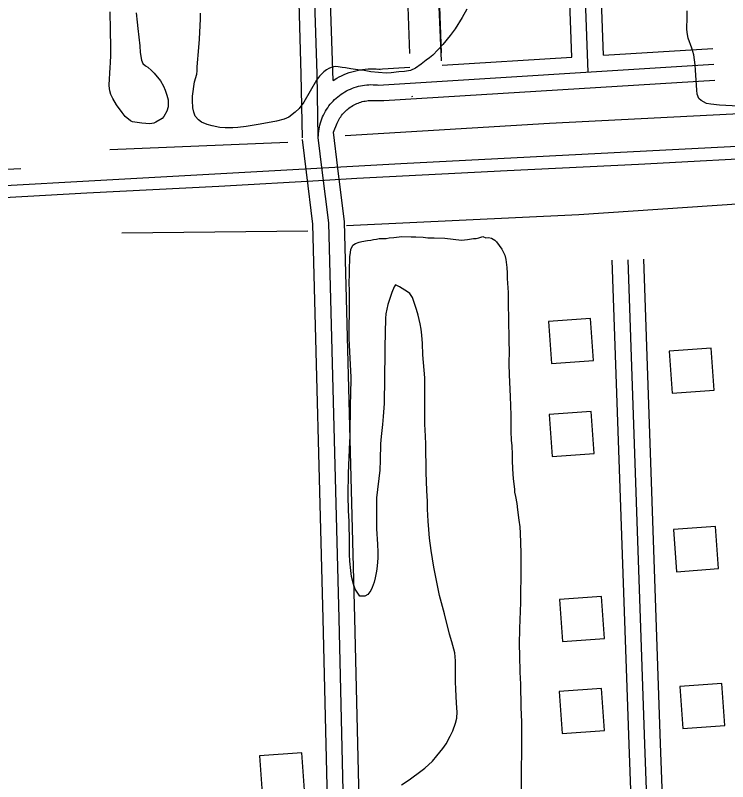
# Model space of a CAD drawing. Extents: x 3508733 to 3546731, y 546897 to 572481.
# Drawn here: x 3529654 to 3530330, y 568127 to 568853 of the extents above; entities that cross this region are included whole.
import ezdxf

# ---------------------------------------------------------------- set-up
doc = ezdxf.new("R2010")
doc.units = 0
for name, color, linetype in [('V-BLDG-OTLN', 7, 'Continuous'), ('V-RAIL-TRAK', 7, 'Continuous'), ('V-ROAD-CNTR', 7, 'Continuous'), ('V-SITE-VEGE', 7, 'Continuous'), ('V-TOPO-SHOR', 7, 'Continuous')]:
    doc.layers.add(name, color=color, linetype=linetype)

msp = doc.modelspace()

# ---------------------------------------------------------------- linework, layer by layer
at = {"layer": 'V-BLDG-OTLN'}
for points in [[(3530162.8, 568523.02), (3530202.7, 568525.89), (3530199.83, 568565.79), (3530159.93, 568562.92)], [(3530277.42, 568494.87), (3530317.31, 568497.74), (3530314.45, 568537.64), (3530274.55, 568534.77)], [(3530163.39, 568435.02), (3530203.29, 568437.89), (3530200.42, 568477.79), (3530160.52, 568474.92)], [(3530281.54, 568325.74), (3530321.43, 568328.61), (3530318.56, 568368.51), (3530278.67, 568365.64)], [(3530173.29, 568259.52), (3530213.18, 568262.39), (3530210.31, 568302.29), (3530170.42, 568299.42)], [(3530287.43, 568177.03), (3530327.33, 568179.9), (3530324.46, 568219.8), (3530284.56, 568216.93)], [(3530173.13, 568172.22), (3530213.02, 568175.09), (3530210.16, 568214.99), (3530170.26, 568212.12)], [(3529888.91, 568111.13), (3529928.81, 568114), (3529925.94, 568153.89), (3529886.04, 568151.02)]]:
    msp.add_lwpolyline(points, close=True, dxfattribs=at)
at = {"layer": 'V-RAIL-TRAK'}
msp.add_lwpolyline([(3529548.17, 568675.34), (3529722.05, 568685.06), (3529847.41, 568691.49), (3529947.68, 568697.13), (3529978.14, 568698.85), (3530120.83, 568706.16), (3530245.25, 568712.28), (3530386.05, 568719.92), (3530473.14, 568724.64)], dxfattribs=at)
at = {"layer": 'V-ROAD-CNTR'}
for p, q in [((3530024.88, 568917.01), (3530028.08, 568817.07)), ((3530054.88, 568917.7), (3530058.07, 568817.76)), ((3530030.5, 568777.15), (3530030.57, 568776.05))]:
    msp.add_line(p, q, dxfattribs=at)
for points in [[(3529926.72, 568737.11), (3529925.54, 568797.61), (3529923.4, 568865.29), (3529910.15, 569201.19), (3529896.17, 569614.02), (3529879.5, 570143.12), (3529865.28, 570594.41)], [(3529941.71, 568737.4), (3529940.53, 568797.99), (3529938.39, 568865.82), (3529925.14, 569201.74), (3529911.16, 569614.51), (3529894.49, 570143.59), (3529880.27, 570594.88)], [(3529955.74, 568791.54), (3529953.38, 568866.35), (3529940.13, 569202.29), (3529926.16, 569615), (3529909.48, 570144.07), (3529895.26, 570595.35)], [(3530197.68, 568799.55), (3530174.64, 569425.91), (3530137.41, 570522.51), (3530134.91, 570590.63)], [(3530212.1, 568815.47), (3530189.63, 569426.44), (3530155.18, 570441.05)], [(3530182.15, 568813.62), (3530159.64, 569425.38), (3530125.21, 570439.83)], [(3533541.75, 568893.81), (3532987.46, 568867.57), (3532204.98, 568827.4), (3531013.44, 568763.66), (3530019.85, 568712.46), (3529348.35, 568675.3), (3528491.32, 568630.83), (3527523.98, 568577.79), (3526567.46, 568528.01), (3525471.03, 568469.94), (3524754.49, 568430.62), (3524144.72, 568396.62), (3523696.58, 568373.62)], [(3530212.1, 568815.47), (3530315.91, 568821.91)], [(3530059.1, 568805.99), (3530182.15, 568813.62)], [(3529998.58, 568787.21), (3530316.84, 568806.94)], [(3529955.74, 568791.54), (3529959.16, 568793.63), (3529961.43, 568794.9), (3529963.76, 568796.08), (3529966.13, 568797.17), (3529968.54, 568798.16), (3529970.98, 568799.06), (3529973.47, 568799.86), (3529975.98, 568800.55), (3529978.52, 568801.15), (3529981.08, 568801.65), (3529983.66, 568802.04), (3529986.25, 568802.33), (3529988.85, 568802.52), (3529991.46, 568802.6), (3529994.06, 568802.58), (3529996.67, 568802.46), (3529999.19, 568802.24), (3530000.32, 568802.11)], [(3529997.66, 568802.18), (3530028.5, 568804.09)], [(3530003.95, 568772.51), (3530317.77, 568791.97)], [(3529941.71, 568737.4), (3529941.77, 568739.41), (3529941.9, 568741.42), (3529942.11, 568743.42), (3529942.41, 568745.41), (3529942.78, 568747.38), (3529943.23, 568749.34), (3529943.76, 568751.29), (3529944.36, 568753.2), (3529945.04, 568755.1), (3529945.8, 568756.96), (3529946.63, 568758.79), (3529947.53, 568760.59), (3529948.5, 568762.35), (3529949.54, 568764.07), (3529950.65, 568765.75), (3529951.82, 568767.38), (3529953.06, 568768.97), (3529954.36, 568770.5), (3529955.72, 568771.98), (3529957.14, 568773.41), (3529958.61, 568774.78), (3529960.14, 568776.08), (3529961.72, 568777.33), (3529963.35, 568778.51), (3529965.02, 568779.63), (3529966.73, 568780.68), (3529968.49, 568781.66), (3529970.28, 568782.57), (3529972.11, 568783.41), (3529973.97, 568784.18), (3529975.86, 568784.87), (3529977.77, 568785.48), (3529979.71, 568786.02), (3529981.67, 568786.48), (3529983.64, 568786.86), (3529985.63, 568787.17), (3529987.63, 568787.39), (3529989.63, 568787.54), (3529991.64, 568787.6), (3529993.65, 568787.59), (3529995.66, 568787.49), (3529997.67, 568787.32), (3529998.58, 568787.21)], [(3529956.19, 568742.68), (3529959.59, 568751.05), (3529960.17, 568752.34), (3529960.8, 568753.6), (3529961.49, 568754.84), (3529962.22, 568756.05), (3529963, 568757.23), (3529963.83, 568758.38), (3529964.7, 568759.5), (3529965.61, 568760.57), (3529966.57, 568761.61), (3529967.56, 568762.62), (3529968.6, 568763.58), (3529969.68, 568764.5), (3529970.79, 568765.38), (3529971.93, 568766.21), (3529973.1, 568766.99), (3529974.31, 568767.73), (3529975.55, 568768.42), (3529976.81, 568769.06), (3529978.09, 568769.65), (3529979.4, 568770.19), (3529980.73, 568770.68), (3529982.07, 568771.11), (3529983.44, 568771.49), (3529984.81, 568771.81), (3529986.2, 568772.08), (3529987.6, 568772.29), (3529989, 568772.45), (3529990.42, 568772.55), (3529991.83, 568772.6), (3530003.95, 568772.51)], [(3530010.31, 567282.84), (3529987.37, 567818.6), (3529976.41, 568281.78), (3529966.51, 568657.6), (3529960.25, 568708.28), (3529956.19, 568742.68)], [(3529980.32, 567281.77), (3529957.39, 567817.61), (3529946.42, 568281.03), (3529936.56, 568655.36), (3529930.46, 568704.68), (3529926.82, 568735.65)], [(3530062.05, 565345.32), (3530058.69, 565417.71), (3530052.22, 565569.3), (3530042.42, 565880.36), (3530034.03, 566131.07), (3530015.83, 566647.01), (3529994.44, 567302.77), (3529972.38, 567818.1), (3529961.42, 568281.41), (3529951.54, 568656.48), (3529945.35, 568706.48), (3529941.71, 568737.4)], [(3529659.41, 568707.89), (3529141.01, 568683.07), (3528588.63, 568651.6), (3528099.67, 568623.82), (3526751, 568551.98), (3525561.14, 568488.54), (3525167, 568468.12)], [(3530235.15, 568621.52), (3530251.07, 568162.26), (3530273.68, 567552.61), (3530281.78, 567264.78), (3530182.45, 567261.89), (3530139.19, 567272.41), (3529780.46, 567259.65)], [(3530220.15, 568621), (3530236.08, 568161.72), (3530258.69, 567552.12), (3530266.36, 567279.34), (3530184.03, 567276.95), (3530140.73, 567287.48), (3530010.31, 567282.84)], [(3530250.14, 568622.04), (3530266.06, 568162.79), (3530288.67, 567553.1), (3530297.2, 567250.22), (3530199.56, 567247.39)]]:
    msp.add_lwpolyline(points, dxfattribs=at)
at = {"layer": 'V-SITE-VEGE'}
for p, q in [((3529744.62, 568839.52), (3529744.31, 568856.52)), ((3530082.53, 568859.09), (3530078.23, 568851.31)), ((3530291.42, 568848.53), (3530291.51, 568857.57)), ((3529769.01, 568855.78), (3529770, 568846.97)), ((3529829.02, 568830.7), (3529829.82, 568850.1)), ((3529829.82, 568850.1), (3529829.87, 568855.52)), ((3530078.23, 568851.31), (3530071.62, 568840.65)), ((3529770, 568846.97), (3529770.54, 568840.94)), ((3530291.09, 568839.98), (3530291.12, 568843.35)), ((3530291.12, 568843.35), (3530291.42, 568848.53)), ((3529745.05, 568822.76), (3529744.62, 568839.52)), ((3529770.54, 568840.94), (3529772.3, 568824.53)), ((3530071.62, 568840.65), (3530066.85, 568834.18)), ((3530291.76, 568835.03), (3530291.09, 568839.98)), ((3530292.57, 568831.76), (3530291.76, 568835.03)), ((3529828.45, 568822.88), (3529829.02, 568830.7)), ((3530066.85, 568834.18), (3530059.89, 568825.58)), ((3530296.09, 568822.33), (3530292.57, 568831.76)), ((3529744.98, 568816.49), (3529745.05, 568822.76)), ((3529772.3, 568824.53), (3529772.6, 568818.14)), ((3529826.82, 568804.57), (3529828.45, 568822.88)), ((3530059.89, 568825.58), (3530050.27, 568815.43)), ((3530297.83, 568815.92), (3530296.09, 568822.33)), ((3529744.53, 568807.46), (3529744.98, 568816.49)), ((3529772.6, 568818.14), (3529773.85, 568810.78)), ((3530047.11, 568812.93), (3530044.07, 568810.79)), ((3530050.27, 568815.43), (3530047.11, 568812.93)), ((3530299.18, 568806.51), (3530297.83, 568815.92)), ((3529744.26, 568804.93), (3529744.53, 568807.46)), ((3529773.85, 568810.78), (3529775.14, 568807.63)), ((3529775.14, 568807.63), (3529777.77, 568805.43)), ((3530039.21, 568806.99), (3530033.75, 568803.19)), ((3530044.07, 568810.79), (3530039.21, 568806.99)), ((3530299.61, 568801.32), (3530299.18, 568806.51)), ((3529743.95, 568797.7), (3529744.26, 568804.93)), ((3529777.77, 568805.43), (3529779.93, 568804.21)), ((3529779.93, 568804.21), (3529783.52, 568801.16)), ((3529783.52, 568801.16), (3529786.02, 568798.36)), ((3529786.02, 568798.36), (3529791.85, 568791.19)), ((3529826.39, 568797.58), (3529826.66, 568800.72)), ((3529826.66, 568800.72), (3529826.82, 568804.57)), ((3529946.81, 568799.61), (3529942.68, 568795.56)), ((3529949.37, 568801.52), (3529946.81, 568799.61)), ((3529951.55, 568802.82), (3529949.37, 568801.52)), ((3529953.97, 568804), (3529951.55, 568802.82)), ((3529957.59, 568804.69), (3529953.97, 568804)), ((3529960.37, 568804.66), (3529957.59, 568804.69)), ((3529964.33, 568803.89), (3529960.37, 568804.66)), ((3529967.46, 568803.5), (3529964.33, 568803.89)), ((3529972.4, 568802.61), (3529967.46, 568803.5)), ((3529981.54, 568801.31), (3529972.4, 568802.61)), ((3529985.27, 568800.91), (3529981.54, 568801.31)), ((3529991.41, 568799.64), (3529985.27, 568800.91)), ((3530006.1, 568798.65), (3529991.41, 568799.64)), ((3530010.93, 568798.84), (3530006.1, 568798.65)), ((3530018.17, 568799.61), (3530010.93, 568798.84)), ((3530023.47, 568800.04), (3530018.17, 568799.61)), ((3530029.15, 568801.06), (3530023.47, 568800.04)), ((3530033.75, 568803.19), (3530029.15, 568801.06)), ((3530300.63, 568782.38), (3530299.61, 568801.32)), ((3529743.47, 568786.38), (3529743.67, 568793.85)), ((3529743.67, 568793.85), (3529743.95, 568797.7)), ((3529791.85, 568791.19), (3529794.94, 568786.22)), ((3529824.26, 568790.26), (3529826.39, 568797.58)), ((3529940.11, 568791.85), (3529927.96, 568771)), ((3529942.68, 568795.56), (3529940.11, 568791.85)), ((3529743.91, 568781.79), (3529743.47, 568786.38)), ((3529794.94, 568786.22), (3529796.58, 568782.34)), ((3529822.44, 568776.65), (3529824.26, 568790.26)), ((3529744.83, 568778.17), (3529743.91, 568781.79)), ((3529746.72, 568774.53), (3529744.83, 568778.17)), ((3529796.58, 568782.34), (3529798.1, 568777.74)), ((3529798.1, 568777.74), (3529799.26, 568773.28)), ((3529822.27, 568772.44), (3529822.44, 568776.65)), ((3530301.07, 568778.53), (3530300.63, 568782.38)), ((3530302.71, 568774.53), (3530301.07, 568778.53)), ((3529750.4, 568768.59), (3529746.72, 568774.53)), ((3529799.26, 568773.28), (3529799.19, 568766.52)), ((3529822.57, 568765.56), (3529822.27, 568772.44)), ((3529927.96, 568771), (3529923.44, 568764.9)), ((3530304.98, 568772.7), (3530302.71, 568774.53)), ((3530309.9, 568769.88), (3530304.98, 568772.7)), ((3530313.99, 568768.99), (3530309.9, 568769.88)), ((3529755.51, 568761.31), (3529750.4, 568768.59)), ((3529798.07, 568762.44), (3529795.25, 568757.53)), ((3529799.19, 568766.52), (3529798.07, 568762.44)), ((3529823.49, 568761.46), (3529822.57, 568765.56)), ((3529923.44, 568764.9), (3529919.67, 568761.44)), ((3530322.18, 568768.31), (3530313.99, 568768.99)), ((3530340.37, 568767.16), (3530322.18, 568768.31)), ((3529758.36, 568757.42), (3529755.51, 568761.31)), ((3529763.5, 568753.27), (3529758.36, 568757.42)), ((3529793.54, 568755.61), (3529787.59, 568751.94)), ((3529795.25, 568757.53), (3529793.54, 568755.61)), ((3529824.77, 568757.71), (3529823.49, 568761.46)), ((3529828, 568754.18), (3529824.77, 568757.71)), ((3529909.23, 568754.8), (3529901.98, 568753.07)), ((3529913.6, 568756.8), (3529909.23, 568754.8)), ((3529919.67, 568761.44), (3529913.6, 568756.8)), ((3529765.42, 568752.41), (3529763.5, 568753.27)), ((3529774.45, 568751.11), (3529765.42, 568752.41)), ((3529781.92, 568750.55), (3529774.45, 568751.11)), ((3529785.54, 568751.12), (3529781.92, 568750.55)), ((3529787.59, 568751.94), (3529785.54, 568751.12)), ((3529830.86, 568752.1), (3529828, 568754.18)), ((3529836.38, 568749.76), (3529830.86, 568752.1)), ((3529840.95, 568748.5), (3529836.38, 568749.76)), ((3529848.41, 568746.98), (3529840.95, 568748.5)), ((3529873.13, 568747.94), (3529865.41, 568747.05)), ((3529886.65, 568750.08), (3529873.13, 568747.94)), ((3529901.98, 568753.07), (3529886.65, 568750.08)), ((3529853.47, 568746.69), (3529848.41, 568746.98)), ((3529860.7, 568746.61), (3529853.47, 568746.69)), ((3529865.41, 568747.05), (3529860.7, 568746.61))]:
    msp.add_line(p, q, dxfattribs=at)
for points in [[(3530003.31, 568472.8), (3530002.64, 568465.22), (3530001.19, 568454.02), (3530000.76, 568447.03), (3530000.48, 568431.49), (3530000.02, 568421.97), (3529996.98, 568395.73), (3529996.76, 568385.49), (3529996.75, 568372.59), (3529997.04, 568366.32), (3529997.98, 568351.97), (3529998.15, 568344.13), (3529998.09, 568338.71), (3529997.53, 568330.88), (3529996.88, 568326.07), (3529995.73, 568319.81), (3529994.72, 568315.84), (3529992.86, 568310.8), (3529991.51, 568308.04), (3529988.58, 568304.09), (3529985.79, 568302.44), (3529981.21, 568302.48), (3529976.57, 568309.04), (3529974.94, 568313.88), (3529973.2, 568321.12), (3529972.42, 568326.8), (3529971.54, 568335.73), (3529971.25, 568342.11), (3529971.24, 568353.2), (3529970.85, 568373.7), (3529970.46, 568383.46), (3529970.13, 568398.41), (3529970.34, 568419.02), (3529971.61, 568449.02), (3529971.9, 568453.6), (3529972.34, 568485.29), (3529972.66, 568492.88), (3529972.84, 568510.24), (3529971.82, 568528.32), (3529970.93, 568547.02), (3529971.29, 568582.69), (3529971.27, 568592.93), (3529971.09, 568598.72), (3529971.19, 568608.72), (3529971.15, 568616.07), (3529971.54, 568619.32), (3529971.71, 568624.26), (3529972.12, 568628.48), (3529972.51, 568631.25), (3529974.35, 568635.33), (3529977.03, 568637.11), (3529980.29, 568638.16), (3529982.95, 568638.85), (3529988.26, 568639.77), (3529991.52, 568640.21), (3529994.18, 568640.91), (3529996.83, 568641), (3529999.49, 568641.58), (3530003.59, 568641.78), (3530006.12, 568641.75), (3530008.78, 568642.33), (3530013.36, 568642.76), (3530015.78, 568643.1), (3530020.84, 568643.53), (3530029.76, 568643.44), (3530034.34, 568643.27), (3530041.08, 568642.84), (3530045.42, 568642.44), (3530051.69, 568642.37), (3530061.81, 568641.91), (3530069.75, 568641.1), (3530077.58, 568640.18), (3530083.25, 568640.72), (3530088.8, 568641.63), (3530091.45, 568641.85), (3530093.99, 568642.3), (3530097.62, 568643.47), (3530100.5, 568642.36), (3530103.15, 568642.57), (3530106.04, 568641.94), (3530109.27, 568640.22), (3530110.83, 568638.51), (3530115.81, 568631.47), (3530118.53, 568625.78), (3530119.45, 568621.67), (3530120.46, 568614.19), (3530120.89, 568608.76), (3530120.96, 568603.82), (3530121.79, 568590.55), (3530121.87, 568575.37), (3530122.06, 568569.7), (3530122.1, 568561.87), (3530122.45, 568548.96), (3530122.39, 568543.42), (3530122.67, 568535.46), (3530122.54, 568522.69), (3530122.8, 568512.44), (3530123.79, 568491.82), (3530124.34, 568474.22), (3530124.24, 568464.34), (3530124.3, 568458.67)], [(3530020.73, 568123.7), (3530028.01, 568128.33), (3530040.15, 568137.48), (3530042.7, 568139.51), (3530050, 568146.18), (3530054.27, 568150.96), (3530059.77, 568157.89), (3530063.06, 568162.44), (3530066.88, 568169.75), (3530069.22, 568174.67), (3530071.82, 568182), (3530073.08, 568186.68), (3530073.26, 568192.83), (3530073.17, 568196.32), (3530072.44, 568207.18), (3530072.04, 568214.9), (3530071.85, 568220.68), (3530071.8, 568227.19), (3530071.94, 568241.29), (3530071.17, 568248.66), (3530068.39, 568259.05), (3530066.17, 568266.42), (3530061.43, 568285.75), (3530056.66, 568303.16), (3530051.15, 568330.09), (3530048.78, 568345.79), (3530047.21, 568357.61), (3530046.45, 568365.58), (3530045.81, 568373.66), (3530045.21, 568385.11), (3530045.16, 568392.23), (3530044.78, 568402.59), (3530043.87, 568419.72), (3530043.54, 568446.6), (3530043.26, 568454.32), (3530042.65, 568465.53), (3530042.61, 568473.24), (3530042.81, 568493.37), (3530042.62, 568509.64), (3530040.91, 568531.35), (3530040.42, 568542.09), (3530039.78, 568550.17), (3530039.11, 568555.72), (3530038.2, 568560.91), (3530036.35, 568568.89), (3530034.96, 568574.33), (3530030.98, 568585.82), (3530028.37, 568589.46), (3530026.21, 568591.17), (3530018.79, 568595.82), (3530014.83, 568597.91), (3530013.49, 568595.88), (3530011.5, 568590.59), (3530010.88, 568588.55), (3530007.53, 568579.07), (3530005.75, 568570.28), (3530005.47, 568565.95), (3530005.29, 568560.52), (3530005.02, 568557.64), (3530004.04, 568485.33), (3530003.31, 568472.8)], [(3530124.3, 568458.67), (3530124.7, 568450.59), (3530125.24, 568445.04), (3530125.64, 568436.84), (3530125.7, 568431.06), (3530125.98, 568423.22), (3530126.62, 568413.94), (3530127.72, 568404.04), (3530127.93, 568401.02), (3530128.85, 568397.16), (3530129.99, 568390.28), (3530130.53, 568384.36), (3530132, 568374.59), (3530132.78, 568368.31), (3530133.2, 568362.16), (3530133.73, 568343.71), (3530133.83, 568330.09), (3530133.49, 568296.35), (3530132.64, 568271.77), (3530132.36, 568256.59)], [(3530132.36, 568256.59), (3530132.38, 568246.34), (3530132.82, 568230.43), (3530133.55, 568218.97), (3530133.93, 568197.27), (3530134.5, 568182.92), (3530134.53, 568173.88), (3530134.28, 568160.51), (3530134.12, 568132.67), (3530134.35, 568096.27)]]:
    msp.add_lwpolyline(points, dxfattribs=at)
at = {"layer": 'V-TOPO-SHOR'}
for p, q in [((3529912.87, 568732.83), (3529744.03, 568725.94)), ((3529755.37, 568647.18), (3529931.75, 568649))]:
    msp.add_line(p, q, dxfattribs=at)
for points in [[(3530058.58, 568810.31), (3530042.41, 569184.54), (3530022.09, 569781.77)], [(3530502.59, 568768.3), (3530161.11, 568750.75), (3529967.06, 568738.92)], [(3529968.3, 568653.9), (3530188.8, 568664.37), (3530521.47, 568687)]]:
    msp.add_lwpolyline(points, dxfattribs=at)

doc.saveas('drawing.dxf')
